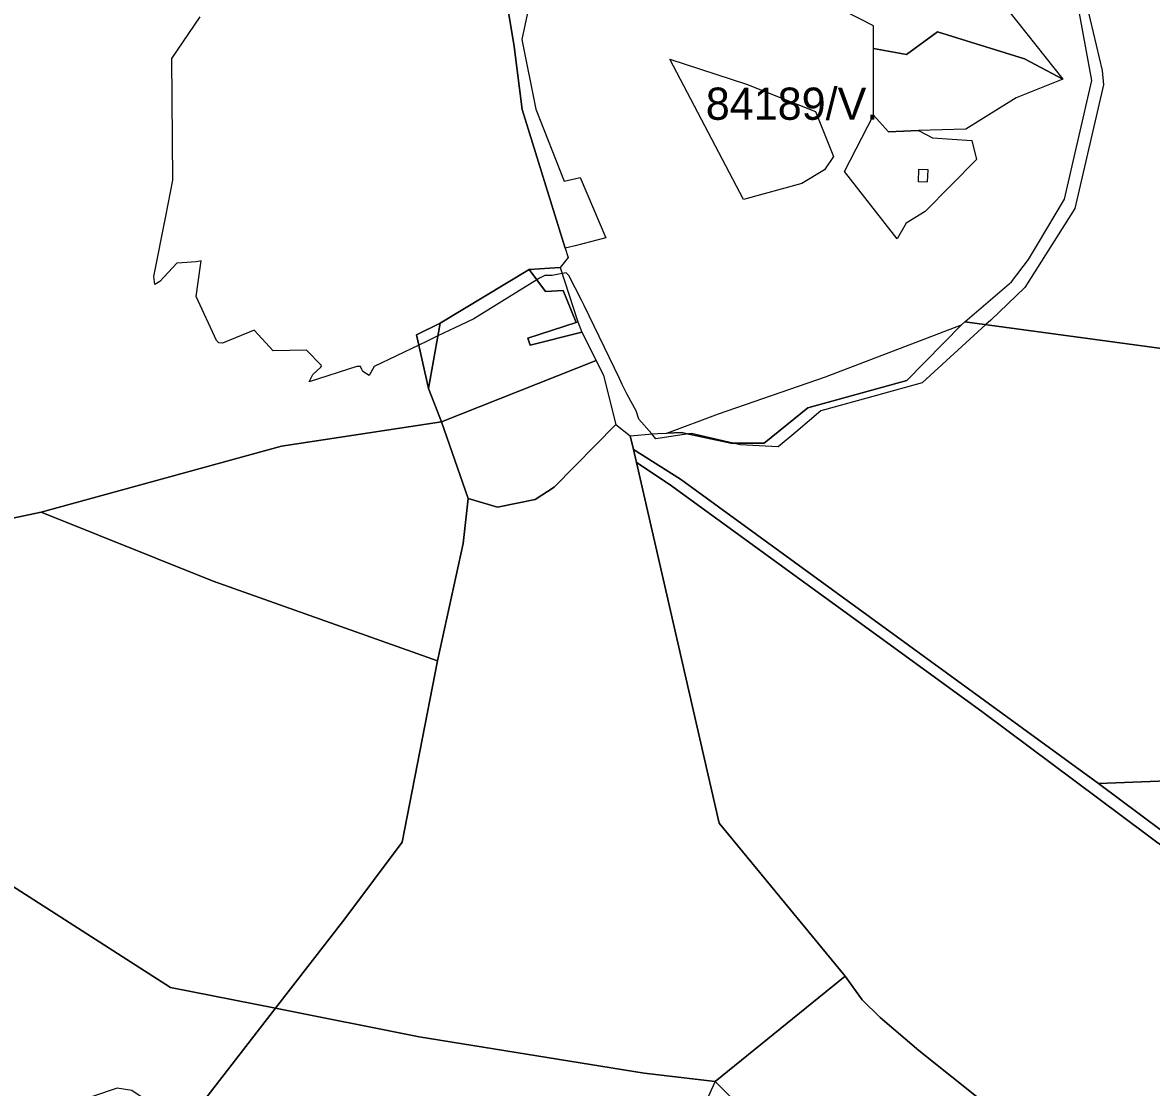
# Model space of a CAD drawing. Extents: x -477304 to -465429, y -1159113 to -1149210.
# Drawn here: x -469817 to -469292, y -1155231 to -1154735 of the extents above; entities that cross this region are included whole.
import ezdxf

# ---------------------------------------------------------------- set-up
doc = ezdxf.new("R2010")
doc.units = 0
for name, color, linetype in [('BPEJ_s', 7, 'Continuous'), ('PUPFL_s', 7, 'Continuous'), ('trav_porost_s', 7, 'Continuous')]:
    doc.layers.add(name, color=color, linetype=linetype)

msp = doc.modelspace()

# ---------------------------------------------------------------- linework, layer by layer
at = {"layer": 'BPEJ_s'}
msp.add_lwpolyline([(-469324.36, -1154716.24), (-469314.64, -1154757.66), (-469314.01, -1154764.42), (-469327.32, -1154821.91), (-469350.57, -1154858.68), (-469366.42, -1154873.9), (-469368.72, -1154876), (-469398.33, -1154903.06), (-469419.65, -1154908.99), (-469445.46, -1154916.17), (-469457.18, -1154926.01), (-469465.33, -1154932.86), (-469483.08, -1154932.02), (-469486.25, -1154931.28), (-469505.69, -1154926.73), (-469507.15, -1154926.94), (-469522.33, -1154929.12), (-469524.22, -1154926.93), (-469530.21, -1154919.97), (-469531.48, -1154916.17), (-469535.71, -1154908.56), (-469537.93, -1154903.93), (-469539.27, -1154901.14), (-469555.65, -1154867.08), (-469556.84, -1154864.6), (-469562.76, -1154853.19), (-469564.03, -1154851.92), (-469565.87, -1154852.28), (-469570.58, -1154853.19), (-469573.96, -1154853.19), (-469576.5, -1154854.45), (-469577.68, -1154855.18), (-469606.93, -1154873.26), (-469613.23, -1154876.27), (-469623.69, -1154881.27), (-469628.77, -1154883.69), (-469632.64, -1154885.53), (-469653.42, -1154895.45), (-469655.75, -1154899.68), (-469658.71, -1154897.78), (-469659.06, -1154896.99), (-469659.76, -1154895.45), (-469661.45, -1154895.45), (-469683.58, -1154902.63), (-469681.95, -1154899.26), (-469678.15, -1154895.88), (-469677.94, -1154895.03), (-469684.91, -1154887.85), (-469700.34, -1154888.27), (-469709.22, -1154878.55), (-469724.01, -1154884.68), (-469725.7, -1154884.47), (-469726.76, -1154883.41), (-469736.27, -1154862.91), (-469734.16, -1154848.54), (-469733.83, -1154846.32), (-469735.25, -1154846.63), (-469736.27, -1154846.85), (-469742.68, -1154847.3), (-469745.15, -1154847.48), (-469753.18, -1154855.93), (-469755.5, -1154857.41), (-469755.92, -1154853.61), (-469750.37, -1154825.57), (-469747.05, -1154808.8), (-469747.47, -1154752.16), (-469734.37, -1154732.72)], dxfattribs=at)
msp.add_lwpolyline([(-469324.36, -1154716.24), (-469314.64, -1154757.66), (-469314.01, -1154764.42), (-469327.32, -1154821.91), (-469350.57, -1154858.68), (-469366.42, -1154873.9), (-469368.72, -1154876), (-469398.33, -1154903.06), (-469419.65, -1154908.99), (-469445.46, -1154916.17), (-469457.18, -1154926.01), (-469465.33, -1154932.86), (-469483.08, -1154932.02), (-469486.25, -1154931.28), (-469505.69, -1154926.73), (-469507.15, -1154926.94), (-469522.33, -1154929.12), (-469524.22, -1154926.93), (-469530.21, -1154919.97), (-469531.48, -1154916.17), (-469535.71, -1154908.56), (-469537.93, -1154903.93), (-469539.27, -1154901.14), (-469555.65, -1154867.08), (-469556.84, -1154864.6), (-469562.76, -1154853.19), (-469564.03, -1154851.92), (-469565.87, -1154852.28), (-469570.58, -1154853.19), (-469573.96, -1154853.19), (-469576.5, -1154854.45), (-469577.68, -1154855.18), (-469606.93, -1154873.26), (-469613.23, -1154876.27), (-469623.69, -1154881.27), (-469628.77, -1154883.69), (-469632.64, -1154885.53), (-469653.42, -1154895.45), (-469655.75, -1154899.68), (-469658.71, -1154897.78), (-469659.06, -1154896.99), (-469659.76, -1154895.45), (-469661.45, -1154895.45), (-469683.58, -1154902.63), (-469681.95, -1154899.26), (-469678.15, -1154895.88), (-469677.94, -1154895.03), (-469684.91, -1154887.85), (-469700.34, -1154888.27), (-469709.22, -1154878.55), (-469724.01, -1154884.68), (-469725.7, -1154884.47), (-469726.76, -1154883.41), (-469736.27, -1154862.91), (-469734.16, -1154848.54), (-469733.83, -1154846.32), (-469735.25, -1154846.63), (-469736.27, -1154846.85), (-469742.68, -1154847.3), (-469745.15, -1154847.48), (-469753.18, -1154855.93), (-469755.5, -1154857.41), (-469755.92, -1154853.61), (-469750.37, -1154825.57), (-469747.05, -1154808.8), (-469747.47, -1154752.16), (-469734.37, -1154732.72)], dxfattribs=at)
at = {"layer": 'PUPFL_s'}
for points in [[(-469275.43, -1154888.66), (-469378.44, -1154874.68), (-469356.82, -1154856.12), (-469348.88, -1154845.77), (-469344.6, -1154838.79), (-469332.12, -1154817.56), (-469319.31, -1154762.39), (-469329.22, -1154708.92)], [(-469590.96, -1154729.68), (-469588.17, -1154746.58), (-469584.56, -1154775.92), (-469564.56, -1154840.49), (-469563.05, -1154844.74), (-469566.8, -1154849.42), (-469581.24, -1154850.36), (-469622.65, -1154875.42), (-469633.73, -1154880.72), (-469628.06, -1154905.69), (-469622.09, -1154921.24), (-469696.55, -1154932.67), (-469808.35, -1154963.26), (-469895.66, -1154981.86)], [(-469264.13, -1155087.57), (-469316.24, -1155089.71), (-469510.8, -1154948.02), (-469532.76, -1154934.13), (-469534.21, -1154927.83), (-469523.79, -1154926.89), (-469521.43, -1154926.77), (-469517.21, -1154926.56), (-469510.46, -1154926.22), (-469487.28, -1154931.28), (-469471.87, -1154931.24), (-469451.6, -1154914.83), (-469405.52, -1154902.06), (-469380.08, -1154876.09), (-469378.44, -1154874.68), (-469275.43, -1154888.66)], [(-469895.66, -1154981.86), (-469808.35, -1154963.26), (-469728.3, -1154995.44), (-469623.96, -1155032.5), (-469640.33, -1155116.94), (-469667.07, -1155152.59), (-469699.33, -1155194.29), (-469748.14, -1155184.57), (-469859.1, -1155113.57)]]:
    msp.add_lwpolyline(points, dxfattribs=at)
for points in [[(-469557.53, -1154807.55), (-469545.54, -1154835.59), (-469559.91, -1154839.31), (-469564.56, -1154840.49), (-469584.56, -1154775.92), (-469588.17, -1154746.58), (-469590.96, -1154729.68), (-469597.32, -1154718.79), (-469585.96, -1154717.62), (-469579.13, -1154716.88), (-469584.73, -1154743.24), (-469578.08, -1154775.66), (-469564.94, -1154809.24)], [(-469565.46, -1154860.2), (-469559.32, -1154875.05), (-469581.88, -1154882.31), (-469580.8, -1154885.54), (-469556.71, -1154879.59), (-469550.08, -1154892.8), (-469622.09, -1154921.24), (-469628.06, -1154905.69), (-469622.65, -1154875.42), (-469581.24, -1154850.36), (-469573.7, -1154860.57)], [(-469581.24, -1154850.36), (-469566.8, -1154849.42), (-469558.53, -1154874.77), (-469559.32, -1154875.05), (-469565.46, -1154860.2), (-469573.7, -1154860.57)], [(-469622.65, -1154875.42), (-469628.06, -1154905.69), (-469633.73, -1154880.72)], [(-469580.8, -1154885.54), (-469581.88, -1154882.31), (-469559.32, -1154875.05), (-469558.53, -1154874.77), (-469556.71, -1154879.59)], [(-469443.4, -1154900.3), (-469380.08, -1154876.09), (-469405.52, -1154902.06), (-469451.6, -1154914.83), (-469471.87, -1154931.24), (-469487.28, -1154931.28), (-469510.46, -1154926.22), (-469517.21, -1154926.56), (-469493.09, -1154917.54)], [(-469578.41, -1154957.47), (-469595.92, -1154961.01), (-469609.65, -1154956.93), (-469622.09, -1154921.24), (-469550.08, -1154892.8), (-469546.66, -1154899.78), (-469540.94, -1154922.58), (-469569.57, -1154951.7)], [(-469728.3, -1154995.44), (-469808.35, -1154963.26), (-469696.55, -1154932.67), (-469622.09, -1154921.24), (-469609.65, -1154956.93), (-469612, -1154977.94), (-469623.96, -1155032.5)], [(-469540.94, -1154922.58), (-469534.21, -1154927.83), (-469532.76, -1154934.13), (-469531.35, -1154940.27), (-469492.82, -1155108.18), (-469434.25, -1155179.31), (-469494.72, -1155228.34), (-469527.72, -1155224.54), (-469632.43, -1155207.61), (-469699.33, -1155194.29), (-469667.07, -1155152.59), (-469640.33, -1155116.94), (-469623.96, -1155032.5), (-469612, -1154977.94), (-469609.65, -1154956.93), (-469595.92, -1154961.01), (-469578.41, -1154957.47), (-469569.57, -1154951.7)], [(-469532.76, -1154934.13), (-469510.8, -1154948.02), (-469316.24, -1155089.71), (-469068.89, -1155274.32), (-469075.64, -1155276.32), (-469370.59, -1155056.11), (-469516.14, -1154950.24), (-469531.35, -1154940.27)], [(-469193.48, -1155298.03), (-469203.28, -1155287.45), (-469222.09, -1155271.52), (-469228.13, -1155258.54), (-469247.15, -1155267.22), (-469269.68, -1155281.75), (-469281, -1155288.24), (-469291.5, -1155292.65), (-469310.66, -1155283.5), (-469353.89, -1155250.69), (-469399.82, -1155213.96), (-469417.93, -1155198.61), (-469426.21, -1155190.29), (-469434.25, -1155179.31), (-469492.82, -1155108.18), (-469531.35, -1154940.27), (-469516.14, -1154950.24), (-469370.59, -1155056.11), (-469075.64, -1155276.32), (-469073.73, -1155283.55), (-469172.14, -1155307.02), (-469188.62, -1155307.68)], [(-468948.59, -1155306.96), (-468980.88, -1155305.72), (-469005.81, -1155303.26), (-469046.77, -1155297.13), (-469068.89, -1155274.32), (-469316.24, -1155089.71), (-469264.13, -1155087.57), (-469113.34, -1155076.11), (-468927.95, -1155063.12), (-468908.35, -1155219.46), (-468898.57, -1155293.52), (-468894.38, -1155327.3), (-468896.89, -1155327.71), (-468899.05, -1155311.31), (-468899.58, -1155308.03)], [(-469923.2, -1155223.41), (-469943.04, -1155199.17), (-469922.95, -1155191.62), (-469913.22, -1155186.32), (-469910.3, -1155157.33), (-469921.27, -1155146.81), (-469859.1, -1155113.57), (-469748.14, -1155184.57), (-469699.33, -1155194.29), (-469738.07, -1155244.38), (-469739.5, -1155243.81), (-469759.04, -1155237.31), (-469766.23, -1155232.54), (-469773.01, -1155231.47), (-469784.51, -1155235.33), (-469792.73, -1155243.47), (-469828.96, -1155249.8), (-469841.45, -1155263.16), (-469883.93, -1155267.64), (-469891.2, -1155274.34), (-469917.61, -1155262.27), (-469934.62, -1155253.31)], [(-469434.25, -1155179.31), (-469426.21, -1155190.29), (-469417.93, -1155198.61), (-469399.82, -1155213.96), (-469353.89, -1155250.69), (-469310.66, -1155283.5), (-469319.07, -1155284.15), (-469430.17, -1155289.53), (-469464.14, -1155259.11), (-469494.72, -1155228.34)], [(-469738.07, -1155244.38), (-469699.33, -1155194.29), (-469632.43, -1155207.61), (-469527.72, -1155224.54), (-469494.72, -1155228.34), (-469496.54, -1155232.43), (-469520.31, -1155285.88), (-469528.3, -1155303.85), (-469537.37, -1155352.41), (-469549.11, -1155415.21), (-469600.95, -1155423.61), (-469678.22, -1155417.42), (-469719.65, -1155410.69), (-469729.29, -1155408.13), (-469762.23, -1155343.47), (-469754.65, -1155338.44), (-469741.23, -1155315.39), (-469737.47, -1155303.38), (-469736.55, -1155281.38), (-469731.67, -1155246.36)]]:
    msp.add_lwpolyline(points, close=True, dxfattribs=at)
at = {"layer": 'trav_porost_s'}
for points in [[(-469366.35, -1154719.36), (-469332.85, -1154761.79), (-469350.79, -1154752.31), (-469391.16, -1154739.76), (-469405.71, -1154750.34), (-469420.96, -1154747.46), (-469420.93, -1154736.85), (-469435.26, -1154729.67), (-469420.21, -1154720.47), (-469402.29, -1154710.26)], [(-469350.79, -1154752.31), (-469332.85, -1154761.79), (-469354.54, -1154770.42), (-469378.08, -1154784.95), (-469400.11, -1154785.65), (-469413.98, -1154786.24), (-469421.06, -1154778.5), (-469420.96, -1154747.46), (-469405.71, -1154750.34), (-469391.16, -1154739.76)], [(-469454.34, -1154810.27), (-469481.49, -1154817.81), (-469515.84, -1154752.38), (-469480.09, -1154764.05), (-469447.98, -1154776.76), (-469439.65, -1154797.7), (-469443.79, -1154804.03)], [(-469393.46, -1154789.03), (-469375.3, -1154790.37), (-469373.04, -1154799.17), (-469396.93, -1154823.28), (-469405.75, -1154828.78), (-469410, -1154836.12), (-469434.56, -1154804.78), (-469421.06, -1154778.5), (-469413.98, -1154786.24), (-469400.11, -1154785.65)], [(-469395.61, -1154804.03), (-469400, -1154803.83), (-469400.26, -1154809.32), (-469395.86, -1154809.53)]]:
    msp.add_lwpolyline(points, close=True, dxfattribs=at)

# ---------------------------------------------------------------- texts
at = {"layer": 'BPEJ_s'}
msp.add_text('84189/V.', height=15, dxfattribs=at).set_placement((-469499.04, -1154780.67))

doc.saveas('drawing.dxf')
